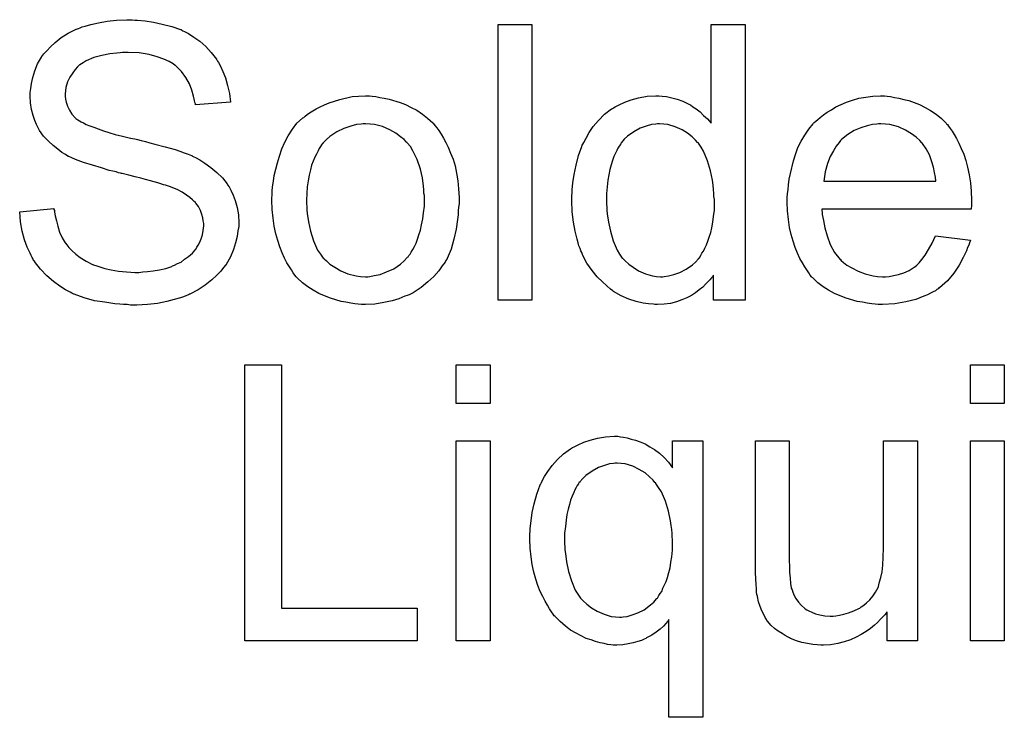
# Model space of a CAD drawing. Extents: x -1.5 to 9, y -3 to 5.
# Tile 312 of 368: x 4.93 to 5.216, y 2.025 to 2.228. Entities that reach past the tile are written whole.
import ezdxf

# ---------------------------------------------------------------- set-up
doc = ezdxf.new("R2010")
doc.units = 0
doc.layers.add('qfn16-30-34-a_mechanical_19', color=1, linetype='CONTINUOUS')

msp = doc.modelspace()

# ---------------------------------------------------------------- linework, layer by layer
at = {"layer": 'qfn16-30-34-a_mechanical_19', "color": 1}
for points in [[(4.963021, 2.227384), (4.963831, 2.227384), (4.966029, 2.227153), (4.968459, 2.226806), (4.971005, 2.226227), (4.973781, 2.225533), (4.976327, 2.224608), (4.976443, 2.224608), (4.976674, 2.224492), (4.977021, 2.22426), (4.977484, 2.224029), (4.978641, 2.22345), (4.980145, 2.222409), (4.98188, 2.221252), (4.983616, 2.219748), (4.985236, 2.218013), (4.98674, 2.216046), (4.98674, 2.21593), (4.986855, 2.215814), (4.987087, 2.215467), (4.987318, 2.21512), (4.987897, 2.213963), (4.988591, 2.212459), (4.989401, 2.210608), (4.989979, 2.20841), (4.990558, 2.206095), (4.990789, 2.20355), (4.980608, 2.20274), (4.980608, 2.202856), (4.980608, 2.203087), (4.980492, 2.203434), (4.980376, 2.204013), (4.980029, 2.205286), (4.979566, 2.207021), (4.978872, 2.208872), (4.977831, 2.210724), (4.976558, 2.212459), (4.974938, 2.214079), (4.974707, 2.214195), (4.974128, 2.214657), (4.972971, 2.215352), (4.971467, 2.216046), (4.969501, 2.21674), (4.967186, 2.217434), (4.964294, 2.217897), (4.961054, 2.218013), (4.959435, 2.218013), (4.95874, 2.217897), (4.957815, 2.217781), (4.955732, 2.21755), (4.953418, 2.217087), (4.951104, 2.216508), (4.948906, 2.215583), (4.94798, 2.215004), (4.947055, 2.214426), (4.946823, 2.21431), (4.94636, 2.213847), (4.945666, 2.213037), (4.944972, 2.212112), (4.944162, 2.210839), (4.943468, 2.209451), (4.943005, 2.207831), (4.942774, 2.20598), (4.942774, 2.205748), (4.942774, 2.205286), (4.94289, 2.204476), (4.943121, 2.20355), (4.943468, 2.202393), (4.944047, 2.201236), (4.944741, 2.200079), (4.945782, 2.198922), (4.945898, 2.198806), (4.946476, 2.198459), (4.946939, 2.198112), (4.947402, 2.197881), (4.948096, 2.197534), (4.948906, 2.197071), (4.949947, 2.196724), (4.951104, 2.196261), (4.952377, 2.195798), (4.953881, 2.19522), (4.955501, 2.194757), (4.957352, 2.194178), (4.959435, 2.193716), (4.961749, 2.193137), (4.961864, 2.193137), (4.962327, 2.193021), (4.963021, 2.192906), (4.963831, 2.192674), (4.964873, 2.192443), (4.966145, 2.192096), (4.967418, 2.191749), (4.968806, 2.191402), (4.971815, 2.190592), (4.974707, 2.189782), (4.976095, 2.189319), (4.977368, 2.188856), (4.978525, 2.188509), (4.979451, 2.188046), (4.979566, 2.188046), (4.979798, 2.187931), (4.980145, 2.187699), (4.980608, 2.187468), (4.98188, 2.186774), (4.983385, 2.185848), (4.98512, 2.184575), (4.986855, 2.183187), (4.988475, 2.181567), (4.989864, 2.179832), (4.989979, 2.1796), (4.990442, 2.179022), (4.990905, 2.17798), (4.991599, 2.176592), (4.992178, 2.174972), (4.992756, 2.173005), (4.993103, 2.170807), (4.993219, 2.168493), (4.993219, 2.168377), (4.993219, 2.168262), (4.993219, 2.167914), (4.993219, 2.167452), (4.992988, 2.166179), (4.992756, 2.164559), (4.992293, 2.162708), (4.991715, 2.160741), (4.990789, 2.158659), (4.989517, 2.15646), (4.989517, 2.156345), (4.989401, 2.156229), (4.988822, 2.155535), (4.988012, 2.154493), (4.986855, 2.153336), (4.985351, 2.151948), (4.9835, 2.150444), (4.981418, 2.149055), (4.978988, 2.147783), (4.978872, 2.147783), (4.978641, 2.147667), (4.978294, 2.147551), (4.977831, 2.14732), (4.977137, 2.147088), (4.976327, 2.146741), (4.974476, 2.146279), (4.972277, 2.1457), (4.969616, 2.145122), (4.966724, 2.144774), (4.9636, 2.144659), (4.961749, 2.144659), (4.960823, 2.144774), (4.959782, 2.144774), (4.958625, 2.14489), (4.957236, 2.145006), (4.954344, 2.145469), (4.951336, 2.145932), (4.948327, 2.146741), (4.945435, 2.147783), (4.945319, 2.147783), (4.945088, 2.147898), (4.944741, 2.14813), (4.944278, 2.148361), (4.94289, 2.149055), (4.94127, 2.150097), (4.939418, 2.151485), (4.937452, 2.153105), (4.9356, 2.155072), (4.933865, 2.15727), (4.933865, 2.157386), (4.933633, 2.157617), (4.933518, 2.157964), (4.933171, 2.158427), (4.932939, 2.159006), (4.932592, 2.1597), (4.931782, 2.161435), (4.930972, 2.163634), (4.930278, 2.166063), (4.929815, 2.16884), (4.929584, 2.171733), (4.939534, 2.172658), (4.939534, 2.172543), (4.939534, 2.172427), (4.93965, 2.17208), (4.93965, 2.171617), (4.939881, 2.170576), (4.940228, 2.169072), (4.940691, 2.167567), (4.941154, 2.165832), (4.941964, 2.164212), (4.942774, 2.162708), (4.94289, 2.162592), (4.943237, 2.16213), (4.943815, 2.16132), (4.944741, 2.16051), (4.945898, 2.159468), (4.94717, 2.158427), (4.948906, 2.157386), (4.950757, 2.15646), (4.950873, 2.15646), (4.950989, 2.156345), (4.951336, 2.156229), (4.951683, 2.156113), (4.95284, 2.155766), (4.954344, 2.155303), (4.956195, 2.15484), (4.958278, 2.154493), (4.960592, 2.154262), (4.963137, 2.154146), (4.964178, 2.154146), (4.965335, 2.154262), (4.966724, 2.154378), (4.968343, 2.154609), (4.970195, 2.15484), (4.972046, 2.155303), (4.973781, 2.155882), (4.974013, 2.155997), (4.974591, 2.156229), (4.975401, 2.156692), (4.976443, 2.157154), (4.977484, 2.157964), (4.978641, 2.158774), (4.979798, 2.1597), (4.980723, 2.160857), (4.980839, 2.160972), (4.98107, 2.161435), (4.981418, 2.162014), (4.98188, 2.162939), (4.982343, 2.163865), (4.98269, 2.165022), (4.982922, 2.166295), (4.983037, 2.167683), (4.983037, 2.167799), (4.983037, 2.168377), (4.982922, 2.169072), (4.982806, 2.169997), (4.982459, 2.170923), (4.982112, 2.17208), (4.981533, 2.173237), (4.980723, 2.174278), (4.980608, 2.174394), (4.980261, 2.174741), (4.979798, 2.175204), (4.978988, 2.175898), (4.978062, 2.176592), (4.97679, 2.177402), (4.975285, 2.178212), (4.97355, 2.178906), (4.973434, 2.179022), (4.972856, 2.179137), (4.97193, 2.179485), (4.971352, 2.1796), (4.970542, 2.179832), (4.969732, 2.180179), (4.968691, 2.18041), (4.967534, 2.180757), (4.966145, 2.181104), (4.964757, 2.181451), (4.963137, 2.181914), (4.961286, 2.182377), (4.959319, 2.18284), (4.959203, 2.18284), (4.958856, 2.182956), (4.958278, 2.183071), (4.957583, 2.183303), (4.956658, 2.183534), (4.955617, 2.183765), (4.953302, 2.18446), (4.950757, 2.185269), (4.948096, 2.186079), (4.945782, 2.186889), (4.944741, 2.187352), (4.943815, 2.187815), (4.943699, 2.187815), (4.943584, 2.187931), (4.94289, 2.188393), (4.941848, 2.188972), (4.940691, 2.189898), (4.939303, 2.190939), (4.937914, 2.192211), (4.936526, 2.193716), (4.935369, 2.195335), (4.935253, 2.195567), (4.934906, 2.196145), (4.934443, 2.197071), (4.933981, 2.198228), (4.933518, 2.199732), (4.933055, 2.201468), (4.932708, 2.203319), (4.932592, 2.205286), (4.932592, 2.205401), (4.932592, 2.205517), (4.932592, 2.205864), (4.932592, 2.206327), (4.932824, 2.207484), (4.933055, 2.208988), (4.933402, 2.210724), (4.933981, 2.21269), (4.934791, 2.214657), (4.935948, 2.216624), (4.935948, 2.21674), (4.936063, 2.216856), (4.936642, 2.21755), (4.937452, 2.218475), (4.938493, 2.219632), (4.939881, 2.220905), (4.941617, 2.222294), (4.943699, 2.223566), (4.946013, 2.224723), (4.946129, 2.224723), (4.94636, 2.224839), (4.946708, 2.224955), (4.94717, 2.225186), (4.947749, 2.225417), (4.948559, 2.225649), (4.950294, 2.226112), (4.952493, 2.226574), (4.955038, 2.227037), (4.957699, 2.227384), (4.960707, 2.2275), (4.962211, 2.2275), (4.963021, 2.227384)], [(5.078374, 2.146047), (5.06854, 2.146047), (5.06854, 2.226112), (5.078374, 2.226112), (5.078374, 2.146047)], [(5.140274, 2.146047), (5.131133, 2.146047), (5.131133, 2.153336), (5.131018, 2.153221), (5.130902, 2.152989), (5.130555, 2.152526), (5.130092, 2.151948), (5.129514, 2.151369), (5.128819, 2.150675), (5.12801, 2.149865), (5.126968, 2.149055), (5.125927, 2.148246), (5.12477, 2.147436), (5.123382, 2.146742), (5.121877, 2.146163), (5.120373, 2.145584), (5.118638, 2.145122), (5.116787, 2.14489), (5.11482, 2.144775), (5.114126, 2.144775), (5.113663, 2.14489), (5.112274, 2.145006), (5.110654, 2.145237), (5.108688, 2.1457), (5.106489, 2.146394), (5.104291, 2.14732), (5.102093, 2.148593), (5.101977, 2.148593), (5.101861, 2.148824), (5.101167, 2.149287), (5.100126, 2.150213), (5.098853, 2.151369), (5.097349, 2.152874), (5.095845, 2.154725), (5.094341, 2.156807), (5.093068, 2.159237), (5.093068, 2.159353), (5.092952, 2.159584), (5.092837, 2.159931), (5.092605, 2.160394), (5.092374, 2.161088), (5.092027, 2.161898), (5.091795, 2.162708), (5.091564, 2.163749), (5.090985, 2.166063), (5.090407, 2.168724), (5.09006, 2.171733), (5.089944, 2.174972), (5.089944, 2.175088), (5.089944, 2.175319), (5.089944, 2.175782), (5.089944, 2.176476), (5.09006, 2.177171), (5.09006, 2.178096), (5.090291, 2.180179), (5.090638, 2.182608), (5.091217, 2.18527), (5.091911, 2.188046), (5.092837, 2.190707), (5.092837, 2.190823), (5.092952, 2.191055), (5.093184, 2.191402), (5.093415, 2.191865), (5.094109, 2.193137), (5.095035, 2.194757), (5.096192, 2.196492), (5.097696, 2.198228), (5.099432, 2.200079), (5.101514, 2.201583), (5.10163, 2.201583), (5.101746, 2.201699), (5.102093, 2.20193), (5.102556, 2.202162), (5.103712, 2.20274), (5.105332, 2.20355), (5.107184, 2.204244), (5.109382, 2.204823), (5.111811, 2.205286), (5.114357, 2.205401), (5.115283, 2.205401), (5.116208, 2.205286), (5.117481, 2.20517), (5.118985, 2.204823), (5.120605, 2.204476), (5.122225, 2.203897), (5.123729, 2.203087), (5.12396, 2.202972), (5.124423, 2.20274), (5.125117, 2.202162), (5.126043, 2.201583), (5.1272, 2.200773), (5.128241, 2.199732), (5.129398, 2.198691), (5.130439, 2.197418), (5.130439, 2.226112), (5.140274, 2.226112), (5.140274, 2.146047)], [(5.031979, 2.205286), (5.03302, 2.20517), (5.034177, 2.204939), (5.035449, 2.204707), (5.036954, 2.204476), (5.040078, 2.203434), (5.041697, 2.202856), (5.043317, 2.202046), (5.044937, 2.201236), (5.046557, 2.200079), (5.048061, 2.198922), (5.049565, 2.197534), (5.049681, 2.197418), (5.049912, 2.197187), (5.050259, 2.196724), (5.050722, 2.196145), (5.0513, 2.195335), (5.051995, 2.194294), (5.052689, 2.193137), (5.053383, 2.191864), (5.054077, 2.190476), (5.054771, 2.18874), (5.055466, 2.187005), (5.056044, 2.185038), (5.056507, 2.182956), (5.056854, 2.180757), (5.057085, 2.178443), (5.057201, 2.175898), (5.057201, 2.175782), (5.057201, 2.175435), (5.057201, 2.174856), (5.057201, 2.174047), (5.057085, 2.173121), (5.05697, 2.171964), (5.05697, 2.170807), (5.056738, 2.169534), (5.056391, 2.166642), (5.055697, 2.163749), (5.054887, 2.160857), (5.05373, 2.158196), (5.05373, 2.15808), (5.053614, 2.157964), (5.053383, 2.157617), (5.053152, 2.157154), (5.052342, 2.155997), (5.0513, 2.154609), (5.049912, 2.152989), (5.048176, 2.151369), (5.04621, 2.14975), (5.043896, 2.148245), (5.04378, 2.148245), (5.043664, 2.14813), (5.043317, 2.147898), (5.042739, 2.147667), (5.04216, 2.147436), (5.041466, 2.147204), (5.03973, 2.14651), (5.037764, 2.145932), (5.035334, 2.145353), (5.032788, 2.14489), (5.030012, 2.144774), (5.028855, 2.144774), (5.027929, 2.14489), (5.026888, 2.145006), (5.025731, 2.145237), (5.024342, 2.145469), (5.022954, 2.1457), (5.01983, 2.146626), (5.018095, 2.14732), (5.016475, 2.148014), (5.014855, 2.14894), (5.013235, 2.149981), (5.011731, 2.151138), (5.010227, 2.152526), (5.010111, 2.152642), (5.00988, 2.152874), (5.009533, 2.153336), (5.00907, 2.15403), (5.008491, 2.15484), (5.007913, 2.155766), (5.007219, 2.156923), (5.006525, 2.158311), (5.00583, 2.159816), (5.005136, 2.161551), (5.004558, 2.163402), (5.003979, 2.165369), (5.003516, 2.167567), (5.003169, 2.169881), (5.002938, 2.172427), (5.002822, 2.175088), (5.002822, 2.175319), (5.002822, 2.175782), (5.002938, 2.176592), (5.002938, 2.177749), (5.003053, 2.179022), (5.003285, 2.180642), (5.003516, 2.182261), (5.003979, 2.184113), (5.004442, 2.185964), (5.00502, 2.187931), (5.005715, 2.190013), (5.00664, 2.19198), (5.007566, 2.193831), (5.008838, 2.195682), (5.010111, 2.197418), (5.011731, 2.198922), (5.011847, 2.199038), (5.012078, 2.199153), (5.012541, 2.199501), (5.013119, 2.199963), (5.013814, 2.200426), (5.014739, 2.201005), (5.015665, 2.201583), (5.016822, 2.202162), (5.018095, 2.20274), (5.019483, 2.203319), (5.022607, 2.20436), (5.026194, 2.20517), (5.028045, 2.205286), (5.030012, 2.205401), (5.031169, 2.205401), (5.031979, 2.205286)], [(5.181579, 2.205286), (5.182504, 2.20517), (5.183661, 2.204939), (5.184934, 2.204707), (5.186438, 2.20436), (5.187826, 2.204013), (5.189446, 2.203434), (5.19095, 2.202856), (5.19257, 2.202046), (5.19419, 2.20112), (5.19581, 2.200079), (5.197314, 2.198807), (5.198702, 2.197418), (5.198818, 2.197302), (5.199049, 2.197071), (5.199396, 2.196608), (5.199859, 2.195914), (5.200438, 2.195104), (5.201016, 2.194178), (5.20171, 2.193021), (5.202405, 2.191633), (5.203099, 2.190129), (5.203793, 2.188509), (5.204372, 2.186658), (5.20495, 2.184691), (5.205413, 2.182493), (5.20576, 2.180179), (5.205991, 2.177749), (5.206107, 2.175088), (5.206107, 2.174972), (5.206107, 2.17451), (5.206107, 2.1737), (5.205991, 2.172543), (5.162604, 2.172543), (5.162604, 2.172427), (5.162604, 2.17208), (5.16272, 2.171617), (5.16272, 2.170923), (5.162835, 2.170113), (5.163067, 2.169187), (5.163414, 2.167105), (5.164108, 2.164791), (5.165033, 2.162245), (5.166306, 2.159931), (5.167926, 2.157849), (5.168042, 2.157849), (5.168157, 2.157617), (5.168852, 2.157039), (5.169893, 2.156229), (5.171281, 2.155419), (5.173132, 2.154493), (5.175215, 2.153684), (5.177529, 2.153105), (5.178802, 2.152989), (5.18019, 2.152874), (5.181116, 2.152874), (5.182157, 2.152989), (5.18343, 2.153221), (5.184818, 2.153568), (5.186438, 2.154031), (5.187942, 2.154725), (5.189446, 2.15565), (5.189562, 2.155766), (5.19014, 2.156229), (5.190835, 2.156923), (5.191645, 2.157849), (5.19257, 2.159121), (5.193611, 2.160741), (5.194653, 2.162592), (5.195578, 2.164791), (5.20576, 2.163518), (5.20576, 2.163402), (5.205644, 2.163171), (5.205529, 2.162708), (5.205297, 2.162014), (5.20495, 2.16132), (5.204603, 2.160394), (5.203677, 2.158427), (5.20252, 2.156229), (5.2009, 2.153915), (5.199049, 2.151717), (5.196735, 2.149634), (5.19662, 2.149634), (5.196388, 2.149403), (5.196041, 2.149171), (5.195578, 2.148824), (5.194884, 2.148477), (5.19419, 2.14813), (5.193264, 2.147667), (5.192223, 2.147204), (5.191066, 2.146742), (5.189909, 2.146279), (5.187016, 2.145584), (5.183777, 2.145006), (5.18019, 2.144775), (5.178917, 2.144775), (5.178108, 2.14489), (5.177066, 2.145006), (5.175794, 2.145237), (5.174405, 2.145469), (5.172901, 2.1457), (5.169662, 2.146626), (5.167926, 2.14732), (5.166306, 2.148014), (5.164571, 2.14894), (5.162951, 2.149981), (5.161447, 2.151138), (5.159943, 2.152526), (5.159827, 2.152642), (5.159596, 2.152874), (5.159248, 2.153336), (5.158786, 2.154031), (5.158207, 2.15484), (5.157629, 2.155766), (5.156935, 2.156923), (5.15624, 2.158196), (5.155546, 2.1597), (5.154852, 2.16132), (5.154273, 2.163171), (5.153695, 2.165138), (5.153232, 2.16722), (5.152885, 2.169534), (5.152654, 2.171964), (5.152538, 2.17451), (5.152538, 2.174625), (5.152538, 2.175204), (5.152538, 2.175898), (5.152654, 2.176939), (5.152769, 2.178212), (5.152885, 2.1796), (5.153116, 2.18122), (5.153463, 2.18284), (5.154389, 2.186542), (5.154968, 2.188394), (5.155662, 2.19036), (5.156587, 2.192212), (5.157629, 2.193947), (5.158786, 2.195683), (5.160058, 2.197302), (5.160174, 2.197418), (5.160405, 2.197649), (5.160868, 2.197997), (5.161447, 2.198575), (5.162141, 2.199154), (5.163067, 2.199848), (5.164108, 2.200658), (5.165381, 2.201352), (5.166653, 2.202162), (5.168157, 2.202856), (5.169777, 2.20355), (5.171513, 2.204129), (5.173364, 2.204707), (5.175331, 2.205054), (5.177413, 2.205286), (5.179612, 2.205401), (5.180769, 2.205401), (5.181579, 2.205286)], [(5.030012, 2.197302), (5.029317, 2.197302), (5.028739, 2.197187), (5.027466, 2.197071), (5.025731, 2.196608), (5.023764, 2.195914), (5.021681, 2.194988), (5.019714, 2.1936), (5.018673, 2.192674), (5.017747, 2.191749), (5.017747, 2.191633), (5.017516, 2.191517), (5.017285, 2.19117), (5.016938, 2.190707), (5.01659, 2.190129), (5.016243, 2.189435), (5.01578, 2.188509), (5.015318, 2.187584), (5.014855, 2.186427), (5.014392, 2.185269), (5.014045, 2.183881), (5.013698, 2.182377), (5.013351, 2.180757), (5.013119, 2.179022), (5.013004, 2.177055), (5.012888, 2.175088), (5.012888, 2.174972), (5.012888, 2.174625), (5.012888, 2.174047), (5.013004, 2.173237), (5.013004, 2.172311), (5.013119, 2.17127), (5.013467, 2.16884), (5.014045, 2.166063), (5.014971, 2.163287), (5.016128, 2.160625), (5.016938, 2.159468), (5.017747, 2.158311), (5.017863, 2.158311), (5.017979, 2.15808), (5.018673, 2.157501), (5.019714, 2.156576), (5.021103, 2.15565), (5.022838, 2.154609), (5.024921, 2.153683), (5.02735, 2.153105), (5.028623, 2.152989), (5.030012, 2.152874), (5.030706, 2.152874), (5.031284, 2.152989), (5.032557, 2.153221), (5.034292, 2.153568), (5.036144, 2.154262), (5.038226, 2.155188), (5.040193, 2.156576), (5.041234, 2.157501), (5.04216, 2.158427), (5.042276, 2.158543), (5.042391, 2.158659), (5.042623, 2.159006), (5.04297, 2.159468), (5.043317, 2.160047), (5.04378, 2.160741), (5.044243, 2.161667), (5.044706, 2.162592), (5.045168, 2.163749), (5.045515, 2.165022), (5.045978, 2.16641), (5.046325, 2.167914), (5.046672, 2.16965), (5.046904, 2.171385), (5.047135, 2.173352), (5.047135, 2.175435), (5.047135, 2.175551), (5.047135, 2.175898), (5.047135, 2.176476), (5.04702, 2.177171), (5.04702, 2.178096), (5.046904, 2.179137), (5.046557, 2.181567), (5.045978, 2.184113), (5.045053, 2.186889), (5.04378, 2.189435), (5.043086, 2.190707), (5.04216, 2.191749), (5.04216, 2.191864), (5.041929, 2.19198), (5.041234, 2.192674), (5.040193, 2.193484), (5.038805, 2.194526), (5.037069, 2.195567), (5.034987, 2.196492), (5.032673, 2.197071), (5.0314, 2.197187), (5.030012, 2.197302)], [(5.115398, 2.197302), (5.11482, 2.197302), (5.114357, 2.197187), (5.113084, 2.197071), (5.11158, 2.196608), (5.109845, 2.19603), (5.107993, 2.194988), (5.106142, 2.193716), (5.105217, 2.19279), (5.104407, 2.191865), (5.104407, 2.191749), (5.104175, 2.191633), (5.10406, 2.191286), (5.103712, 2.190823), (5.103365, 2.190245), (5.103018, 2.18955), (5.102671, 2.188741), (5.102208, 2.187815), (5.101746, 2.186658), (5.101399, 2.185385), (5.101051, 2.183997), (5.100704, 2.182493), (5.100473, 2.180873), (5.100242, 2.179022), (5.10001, 2.177055), (5.10001, 2.174972), (5.10001, 2.174857), (5.10001, 2.17451), (5.10001, 2.173931), (5.100126, 2.173121), (5.100126, 2.172195), (5.100242, 2.171154), (5.100589, 2.168724), (5.101167, 2.166063), (5.101977, 2.163287), (5.103134, 2.160626), (5.103828, 2.159468), (5.104638, 2.158311), (5.104754, 2.158311), (5.104869, 2.15808), (5.105448, 2.157502), (5.106489, 2.156576), (5.107762, 2.15565), (5.109382, 2.154609), (5.111349, 2.153684), (5.113431, 2.153105), (5.114588, 2.152989), (5.115745, 2.152874), (5.116324, 2.152874), (5.116787, 2.152989), (5.118059, 2.153105), (5.119563, 2.153568), (5.121299, 2.154146), (5.12315, 2.155072), (5.125001, 2.156345), (5.125927, 2.157155), (5.126737, 2.15808), (5.126737, 2.158196), (5.126968, 2.158311), (5.1272, 2.158659), (5.127431, 2.159121), (5.127778, 2.1597), (5.128241, 2.160278), (5.128588, 2.161204), (5.129051, 2.16213), (5.129514, 2.163171), (5.129861, 2.164328), (5.130324, 2.165716), (5.130671, 2.167105), (5.130902, 2.168724), (5.131133, 2.170344), (5.131365, 2.172195), (5.131365, 2.174162), (5.131365, 2.174278), (5.131365, 2.174741), (5.131365, 2.175319), (5.131249, 2.176129), (5.131249, 2.177055), (5.131133, 2.178212), (5.131018, 2.179485), (5.130786, 2.180873), (5.130208, 2.18365), (5.129398, 2.186542), (5.128241, 2.189319), (5.127547, 2.190476), (5.126737, 2.191633), (5.126737, 2.191749), (5.126505, 2.191865), (5.125927, 2.192559), (5.124886, 2.193484), (5.123613, 2.194526), (5.121993, 2.195567), (5.120026, 2.196377), (5.117828, 2.197071), (5.116671, 2.197187), (5.115398, 2.197302)], [(5.179727, 2.197302), (5.179033, 2.197302), (5.17857, 2.197187), (5.177298, 2.197071), (5.175794, 2.196724), (5.173942, 2.196145), (5.171975, 2.195336), (5.170124, 2.194178), (5.168273, 2.192674), (5.168042, 2.192443), (5.167579, 2.191865), (5.166769, 2.190823), (5.165959, 2.189435), (5.165033, 2.187815), (5.164224, 2.185732), (5.163529, 2.183303), (5.163182, 2.180642), (5.195694, 2.180642), (5.195694, 2.180757), (5.195694, 2.180989), (5.195578, 2.181336), (5.195578, 2.181799), (5.195347, 2.183187), (5.195, 2.184691), (5.194421, 2.186542), (5.193843, 2.188278), (5.192917, 2.190013), (5.191876, 2.191517), (5.191876, 2.191633), (5.191645, 2.191749), (5.191066, 2.192443), (5.190025, 2.193369), (5.188636, 2.19441), (5.186901, 2.195451), (5.184818, 2.196377), (5.182389, 2.197071), (5.181116, 2.197187), (5.179727, 2.197302)], [(5.005599, 2.05668), (5.045053, 2.05668), (5.045053, 2.047193), (4.994954, 2.047193), (4.994954, 2.127258), (5.005599, 2.127258), (5.005599, 2.05668)], [(5.066226, 2.116035), (5.056391, 2.116035), (5.056391, 2.127258), (5.066226, 2.127258), (5.066226, 2.116035)], [(5.215594, 2.116035), (5.20576, 2.116035), (5.20576, 2.127258), (5.215594, 2.127258), (5.215594, 2.116035)], [(5.066226, 2.047193), (5.056391, 2.047193), (5.056391, 2.105274), (5.066226, 2.105274), (5.066226, 2.047193)], [(5.10406, 2.106432), (5.104985, 2.106316), (5.106026, 2.106084), (5.107184, 2.105737), (5.108456, 2.10539), (5.109845, 2.104927), (5.111233, 2.104349), (5.112621, 2.103539), (5.11401, 2.102729), (5.115398, 2.101688), (5.116787, 2.100415), (5.118059, 2.099027), (5.119216, 2.097407), (5.119216, 2.105275), (5.12801, 2.105275), (5.12801, 2.024979), (5.118175, 2.024979), (5.118175, 2.053325), (5.118059, 2.05321), (5.117712, 2.052747), (5.117249, 2.052168), (5.116555, 2.051474), (5.11563, 2.050548), (5.114473, 2.049739), (5.1132, 2.048813), (5.111696, 2.048003), (5.111464, 2.047887), (5.111002, 2.047656), (5.110192, 2.047309), (5.10915, 2.046962), (5.107762, 2.046615), (5.106374, 2.046268), (5.104754, 2.046036), (5.103018, 2.04592), (5.101977, 2.04592), (5.101283, 2.046036), (5.100357, 2.046152), (5.099316, 2.046383), (5.098159, 2.046615), (5.096886, 2.046962), (5.095614, 2.047425), (5.094109, 2.047887), (5.092721, 2.048582), (5.091217, 2.049392), (5.089597, 2.050317), (5.088093, 2.051474), (5.086589, 2.052747), (5.0852, 2.054135), (5.085085, 2.054251), (5.084853, 2.054482), (5.084506, 2.054945), (5.084043, 2.055639), (5.083465, 2.056449), (5.082886, 2.05749), (5.082192, 2.058647), (5.081498, 2.060036), (5.080804, 2.06154), (5.08011, 2.063275), (5.079531, 2.065127), (5.078953, 2.067093), (5.07849, 2.069292), (5.078143, 2.071606), (5.077911, 2.074035), (5.077796, 2.076697), (5.077796, 2.076812), (5.077796, 2.077044), (5.077796, 2.077506), (5.077796, 2.078201), (5.077911, 2.078895), (5.077911, 2.07982), (5.078143, 2.082019), (5.07849, 2.084448), (5.079068, 2.086994), (5.079763, 2.089771), (5.080804, 2.092432), (5.080804, 2.092548), (5.08092, 2.092779), (5.081151, 2.093126), (5.081382, 2.093589), (5.082077, 2.094861), (5.083002, 2.096366), (5.084275, 2.098101), (5.085779, 2.099837), (5.087515, 2.101456), (5.089597, 2.102961), (5.089713, 2.102961), (5.089828, 2.103076), (5.090176, 2.103308), (5.090638, 2.103539), (5.091795, 2.104118), (5.093415, 2.104812), (5.095266, 2.10539), (5.097465, 2.105969), (5.099779, 2.106432), (5.102324, 2.106547), (5.103365, 2.106547), (5.10406, 2.106432)], [(5.190372, 2.047193), (5.181579, 2.047193), (5.181579, 2.055639), (5.181463, 2.055524), (5.181231, 2.055177), (5.180884, 2.054714), (5.180306, 2.054135), (5.179612, 2.053441), (5.178802, 2.052515), (5.177876, 2.051706), (5.176719, 2.05078), (5.175447, 2.049854), (5.174058, 2.049044), (5.172554, 2.048235), (5.170934, 2.047425), (5.169083, 2.046846), (5.167232, 2.046383), (5.165149, 2.046036), (5.163067, 2.04592), (5.162257, 2.04592), (5.161215, 2.046036), (5.159943, 2.046152), (5.158439, 2.046383), (5.156819, 2.04673), (5.155199, 2.047193), (5.153463, 2.047887), (5.153232, 2.048003), (5.152769, 2.048235), (5.151959, 2.048697), (5.151034, 2.049276), (5.149877, 2.04997), (5.148836, 2.05078), (5.147794, 2.051706), (5.146869, 2.052747), (5.146753, 2.052863), (5.146521, 2.053325), (5.146174, 2.053904), (5.145712, 2.054829), (5.145133, 2.055871), (5.14467, 2.057143), (5.144208, 2.058532), (5.14386, 2.060036), (5.14386, 2.060152), (5.143745, 2.060614), (5.143629, 2.061309), (5.143629, 2.062234), (5.143513, 2.063623), (5.143398, 2.065127), (5.143282, 2.067094), (5.143282, 2.069292), (5.143282, 2.105275), (5.153116, 2.105275), (5.153116, 2.072994), (5.153116, 2.072879), (5.153116, 2.072647), (5.153116, 2.0723), (5.153116, 2.071722), (5.153116, 2.070449), (5.153232, 2.068829), (5.153232, 2.067094), (5.153348, 2.065358), (5.153463, 2.063854), (5.153695, 2.062581), (5.153695, 2.062466), (5.153926, 2.062003), (5.154158, 2.061309), (5.154505, 2.060383), (5.155083, 2.059457), (5.155778, 2.058416), (5.156587, 2.05749), (5.157629, 2.056565), (5.157744, 2.056449), (5.158207, 2.056218), (5.158786, 2.055871), (5.159711, 2.055524), (5.160753, 2.055061), (5.162025, 2.054714), (5.163414, 2.054482), (5.165033, 2.054367), (5.165843, 2.054367), (5.166653, 2.054482), (5.167695, 2.054598), (5.168967, 2.054945), (5.170356, 2.055292), (5.17186, 2.055871), (5.173364, 2.056565), (5.173595, 2.056681), (5.174058, 2.057028), (5.174752, 2.05749), (5.175562, 2.058185), (5.176488, 2.05911), (5.177413, 2.060152), (5.178223, 2.061309), (5.178917, 2.062697), (5.179033, 2.062928), (5.179149, 2.063391), (5.17938, 2.064317), (5.179727, 2.06559), (5.180074, 2.067209), (5.180306, 2.069176), (5.180422, 2.07149), (5.180537, 2.074151), (5.180537, 2.105275), (5.190372, 2.105275), (5.190372, 2.047193)], [(5.215594, 2.047193), (5.20576, 2.047193), (5.20576, 2.105275), (5.215594, 2.105275), (5.215594, 2.047193)], [(5.103134, 2.098795), (5.102556, 2.098795), (5.102093, 2.09868), (5.100936, 2.098564), (5.099432, 2.098101), (5.097696, 2.097523), (5.095845, 2.096481), (5.093994, 2.095209), (5.093184, 2.094283), (5.092258, 2.093358), (5.092258, 2.093242), (5.092027, 2.093126), (5.091911, 2.092779), (5.091564, 2.092316), (5.091217, 2.091738), (5.09087, 2.091044), (5.090523, 2.090234), (5.09006, 2.089192), (5.089597, 2.088035), (5.08925, 2.086763), (5.088903, 2.085374), (5.088556, 2.08387), (5.088324, 2.08225), (5.088093, 2.080399), (5.087862, 2.078432), (5.087862, 2.07635), (5.087862, 2.076234), (5.087862, 2.075887), (5.087862, 2.075308), (5.087977, 2.074498), (5.087977, 2.073573), (5.088093, 2.072532), (5.08844, 2.070102), (5.089019, 2.067325), (5.089828, 2.064548), (5.090985, 2.061887), (5.09168, 2.06073), (5.09249, 2.059573), (5.092605, 2.059457), (5.092721, 2.059342), (5.0933, 2.058763), (5.094341, 2.057838), (5.095729, 2.056796), (5.097349, 2.055755), (5.099316, 2.054945), (5.101399, 2.054251), (5.102671, 2.054135), (5.103828, 2.054019), (5.104407, 2.054019), (5.104869, 2.054135), (5.106026, 2.054251), (5.107531, 2.054714), (5.10915, 2.055292), (5.111002, 2.056218), (5.112853, 2.057606), (5.113778, 2.058416), (5.114588, 2.059342), (5.114588, 2.059457), (5.11482, 2.059573), (5.115051, 2.05992), (5.115283, 2.060383), (5.11563, 2.060961), (5.116092, 2.06154), (5.11644, 2.062466), (5.116902, 2.063391), (5.117365, 2.064432), (5.117712, 2.06559), (5.118175, 2.066978), (5.118522, 2.068366), (5.118753, 2.069986), (5.118985, 2.071606), (5.119216, 2.073457), (5.119216, 2.075424), (5.119216, 2.07554), (5.119216, 2.075887), (5.119216, 2.076581), (5.119101, 2.077391), (5.119101, 2.078316), (5.118985, 2.079474), (5.118869, 2.080631), (5.118638, 2.082019), (5.118059, 2.084796), (5.117134, 2.087688), (5.115977, 2.090465), (5.115167, 2.091738), (5.114357, 2.092895), (5.114357, 2.09301), (5.114126, 2.093126), (5.113547, 2.09382), (5.112506, 2.094746), (5.111233, 2.095903), (5.109498, 2.096944), (5.107646, 2.09787), (5.105448, 2.098564), (5.104291, 2.09868), (5.103134, 2.098795)]]:
    msp.add_lwpolyline(points, dxfattribs=at)

doc.saveas('drawing.dxf')
